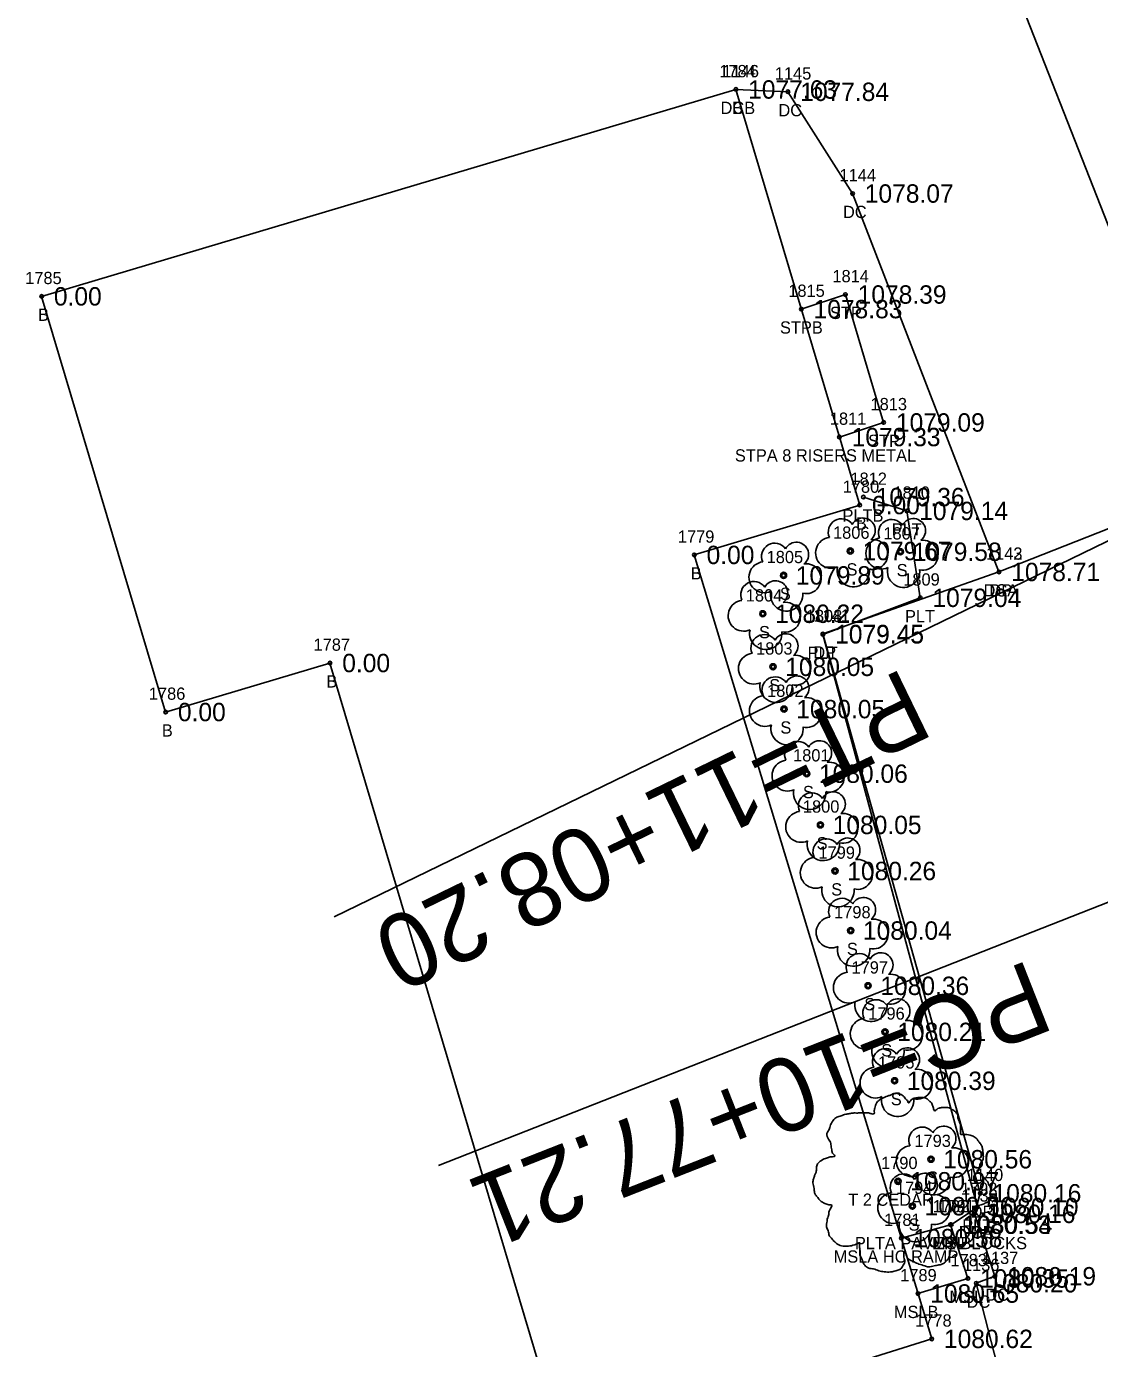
# Model space of a CAD drawing. Extents: x 1578957 to 1581675, y 1115963 to 1120391.
# Drawn here: x 1580313.1 to 1580400.6, y 1116454.6 to 1116562.5 of the extents above; entities that cross this region are included whole.
import ezdxf

# ---------------------------------------------------------------- set-up
doc = ezdxf.new("R2010")
doc.units = 0
for name, color, linetype in [('RD_EX_Bldg', 7, 'Continuous'), ('RD_EX_Bldg_txCode', 7, 'Continuous'), ('RD_EX_BldgApp', 7, 'Continuous'), ('RD_EX_BldgApp_txCode', 7, 'Continuous'), ('RD_EX_Conc', 7, 'Continuous'), ('RD_EX_Conc_txCode', 7, 'Continuous'), ('RD_EX_Driveway', 7, 'Continuous'), ('RD_EX_Driveway_txCode', 7, 'Continuous'), ('RD_EX_Misc', 7, 'Continuous'), ('RD_EX_Misc_txCode', 7, 'Continuous'), ('RD_EX_TX_Bldg_ELEV', 7, 'Continuous'), ('RD_EX_TX_BldgApp_ELEV', 7, 'Continuous'), ('RD_EX_TX_Conc_ELEV', 7, 'Continuous'), ('RD_EX_TX_Driveway_ELEV', 7, 'Continuous'), ('RD_EX_TX_Misc_ELEV', 7, 'Continuous'), ('RD_EX_TX_VEG_ELEV', 7, 'Continuous'), ('RD_EX_VEG', 7, 'Continuous'), ('RD_EX_VEG_txCode', 7, 'Continuous'), ('RD_HC_Data', 7, 'Continuous'), ('RD_SMD_Locator', 7, 'Continuous')]:
    doc.layers.add(name, color=color, linetype=linetype)

msp = doc.modelspace()

# ---------------------------------------------------------------- linework, layer by layer
at = {"layer": 'RD_EX_Bldg'}
msp.add_lwpolyline([(1580357.08, 1116446.01), (1580386.95, 1116455.38), (1580367.58, 1116519.35), (1580381.08, 1116523.42), (1580370.97, 1116557.33), (1580314.32, 1116540.45), (1580324.44, 1116506.53), (1580337.85, 1116510.53), (1580357.08, 1116446.01)], dxfattribs=at)
at = {"layer": 'RD_EX_BldgApp'}
msp.add_lwpolyline([(1580388.54, 1116464.7), (1580390.68, 1116466.14), (1580378.07, 1116512.87), (1580386.01, 1116515.85), (1580384.93, 1116522.94), (1580381.38, 1116524.07)], dxfattribs=at)
at = {"layer": 'RD_EX_Conc'}
for points in [[(1580387.19, 1116579.23), (1580392.87, 1116567.87), (1580401.66, 1116545.49), (1580410.37, 1116525.05)], [(1580392.44, 1116517.96), (1580380.49, 1116548.84), (1580375.22, 1116557.14), (1580370.97, 1116557.33)], [(1580379.42, 1116528.97), (1580383.03, 1116530.16), (1580379.91, 1116540.6), (1580376.31, 1116539.41)], [(1580370.49, 1116423.89), (1580396.99, 1116434.95), (1580390.58, 1116459.92), (1580392.11, 1116460.49), (1580390.43, 1116465.58)]]:
    msp.add_lwpolyline(points, dxfattribs=at)
at = {"layer": 'RD_EX_Driveway'}
msp.add_lwpolyline([(1580390.43, 1116465.58), (1580390.91, 1116467.26), (1580378.07, 1116512.9), (1580392.44, 1116517.96), (1580410.37, 1116525.05), (1580414.46, 1116526.46), (1580421.55, 1116529.73), (1580426.11, 1116533.96)], dxfattribs=at)
at = {"layer": 'RD_EX_Misc'}
msp.add_lwpolyline([(1580384.46, 1116463.6), (1580388.48, 1116464.7), (1580389.9, 1116460.31), (1580385.83, 1116459.08)], dxfattribs=at)
at = {"layer": 'RD_EX_VEG'}
for centre, radius in [((1580380.31, 1116519.67), 0.25), ((1580384.4, 1116519.61), 0.25), ((1580374.86, 1116517.68), 0.25), ((1580373.17, 1116514.55), 0.25), ((1580374, 1116510.22), 0.25), ((1580374.9, 1116506.77), 0.25), ((1580376.75, 1116501.5), 0.25), ((1580377.87, 1116497.32), 0.25), ((1580379.06, 1116493.56), 0.25), ((1580380.34, 1116488.7), 0.25), ((1580381.76, 1116484.19), 0.25), ((1580383.14, 1116480.43), 0.25), ((1580383.92, 1116476.44), 0.25), ((1580386.89, 1116470.04), 0.25), ((1580384.2, 1116468.24), 0.25), ((1580384.19, 1116468.22), 0.0001), ((1580385.37, 1116466.21), 0.25)]:
    msp.add_circle(centre, radius, dxfattribs=at)
for centre, radius, start, end in [((1580379.59, 1116521.22), 1.08, 34.9763, 204.756), ((1580381.35, 1116521.37), 0.995, 308.7626, 152.0467), ((1580383.68, 1116521.16), 1.08, 34.9763, 204.756), ((1580385.45, 1116521.32), 0.995, 308.7626, 152.0467), ((1580378.74, 1116519.52), 1.26, 96.4518, 294.734), ((1580382.84, 1116519.46), 1.26, 96.4518, 294.734), ((1580382.15, 1116519.39), 1.22, 256.5667, 98.1046), ((1580374.14, 1116519.23), 1.08, 34.9763, 204.756), ((1580375.91, 1116519.39), 0.995, 308.7626, 152.0467), ((1580386.24, 1116519.33), 1.22, 256.5667, 98.1046), ((1580373.3, 1116517.53), 1.26, 96.4518, 294.734), ((1580376.7, 1116517.41), 1.22, 256.5667, 98.1046), ((1580380.55, 1116518.07), 1.32, 166.8827, 5.7589), ((1580384.65, 1116518.02), 1.32, 166.8827, 5.7589), ((1580372.45, 1116516.1), 1.08, 34.9763, 204.756), ((1580374.21, 1116516.25), 0.995, 308.7626, 152.0467), ((1580375.11, 1116516.09), 1.32, 166.8827, 5.7589), ((1580371.6, 1116514.39), 1.26, 96.4518, 294.734), ((1580375.01, 1116514.27), 1.22, 256.5667, 98.1046), ((1580373.41, 1116512.95), 1.32, 166.8827, 5.7589), ((1580373.28, 1116511.77), 1.08, 34.9763, 204.756), ((1580375.05, 1116511.93), 0.995, 308.7626, 152.0467), ((1580372.44, 1116510.07), 1.26, 96.4518, 294.734), ((1580375.84, 1116509.94), 1.22, 256.5667, 98.1046), ((1580374.25, 1116508.63), 1.32, 166.8827, 5.7589), ((1580374.18, 1116508.32), 1.08, 34.9763, 204.756), ((1580375.95, 1116508.48), 0.995, 308.7626, 152.0467), ((1580373.34, 1116506.62), 1.26, 96.4518, 294.734), ((1580376.74, 1116506.49), 1.22, 256.5667, 98.1046), ((1580375.15, 1116505.18), 1.32, 166.8827, 5.7589), ((1580376.03, 1116503.05), 1.08, 34.9763, 204.756), ((1580377.79, 1116503.2), 0.995, 308.7626, 152.0467), ((1580375.18, 1116501.34), 1.26, 96.4518, 294.734), ((1580378.59, 1116501.22), 1.22, 256.5667, 98.1046), ((1580376.99, 1116499.9), 1.32, 166.8827, 5.7589), ((1580377.15, 1116498.86), 1.08, 34.9763, 204.756), ((1580378.91, 1116499.02), 0.995, 308.7626, 152.0467), ((1580376.3, 1116497.16), 1.26, 96.4518, 294.734), ((1580379.71, 1116497.04), 1.22, 256.5667, 98.1046), ((1580378.11, 1116495.72), 1.32, 166.8827, 5.7589), ((1580378.34, 1116495.11), 1.08, 34.9763, 204.756), ((1580380.1, 1116495.26), 0.995, 308.7626, 152.0467), ((1580377.49, 1116493.41), 1.26, 96.4518, 294.734), ((1580380.9, 1116493.28), 1.22, 256.5667, 98.1046), ((1580379.3, 1116491.96), 1.32, 166.8827, 5.7589), ((1580379.62, 1116490.25), 1.08, 34.9763, 204.756), ((1580381.38, 1116490.4), 0.995, 308.7626, 152.0467), ((1580378.78, 1116488.54), 1.26, 96.4518, 294.734), ((1580382.18, 1116488.42), 1.22, 256.5667, 98.1046), ((1580380.58, 1116487.1), 1.32, 166.8827, 5.7589), ((1580381.04, 1116485.74), 1.08, 34.9763, 204.756), ((1580382.8, 1116485.9), 0.995, 308.7626, 152.0467), ((1580380.19, 1116484.04), 1.26, 96.4518, 294.734), ((1580383.6, 1116483.92), 1.22, 256.5667, 98.1046), ((1580382, 1116482.6), 1.32, 166.8827, 5.7589), ((1580382.41, 1116481.98), 1.08, 34.9763, 204.756), ((1580384.18, 1116482.13), 0.995, 308.7626, 152.0467), ((1580381.57, 1116480.28), 1.26, 96.4518, 294.734), ((1580384.97, 1116480.15), 1.22, 256.5667, 98.1046), ((1580383.38, 1116478.84), 1.32, 166.8827, 5.7589), ((1580383.2, 1116477.99), 1.08, 34.9763, 204.756), ((1580384.96, 1116478.14), 0.995, 308.7626, 152.0467), ((1580382.36, 1116476.29), 1.26, 96.4518, 294.734), ((1580385.76, 1116476.16), 1.22, 256.5667, 98.1046), ((1580384.17, 1116474.84), 1.32, 166.8827, 5.7589), ((1580386.16, 1116471.59), 1.08, 34.9763, 204.756), ((1580387.93, 1116471.74), 0.995, 308.7626, 152.0467), ((1580385.32, 1116469.89), 1.26, 96.4518, 294.734), ((1580388.73, 1116469.76), 1.22, 256.5667, 98.1046), ((1580384.65, 1116467.76), 1.08, 34.9763, 204.756), ((1580386.42, 1116467.91), 0.995, 308.7626, 152.0467), ((1580387.13, 1116468.44), 1.32, 166.8827, 5.7589), ((1580383.81, 1116466.06), 1.26, 96.4518, 294.734), ((1580387.21, 1116465.93), 1.22, 256.5667, 98.1046), ((1580385.62, 1116464.62), 1.32, 166.8827, 5.7589)]:
    msp.add_arc(centre, radius, start, end, dxfattribs=at)
for points in [[(1580384.33, 1116475.41), (1580384.03, 1116475.43), (1580383.71, 1116475.33), (1580383.46, 1116475.23), (1580383.23, 1116475.16), (1580383.01, 1116475.06), (1580382.71, 1116474.88), (1580382.48, 1116474.68), (1580382.36, 1116474.43), (1580382.31, 1116474.21), (1580382.26, 1116473.93), (1580382.26, 1116473.76), (1580382.13, 1116473.73), (1580381.98, 1116473.76), (1580381.74, 1116473.83), (1580381.49, 1116473.83), (1580381.24, 1116473.83), (1580380.89, 1116473.81), (1580380.54, 1116473.81), (1580380.26, 1116473.76), (1580379.94, 1116473.71), (1580379.56, 1116473.58), (1580379.21, 1116473.46), (1580378.91, 1116473.21), (1580378.66, 1116472.73), (1580378.54, 1116472.38), (1580378.39, 1116472.13), (1580378.54, 1116471.68), (1580378.71, 1116471.33), (1580378.74, 1116471.13), (1580378.81, 1116470.71), (1580378.91, 1116470.48), (1580379.04, 1116470.28), (1580378.96, 1116470.26), (1580378.59, 1116470.21), (1580378.29, 1116470.11), (1580377.86, 1116469.88), (1580377.64, 1116469.66), (1580377.54, 1116469.33), (1580377.51, 1116468.98), (1580377.41, 1116468.78), (1580377.34, 1116468.51), (1580377.31, 1116468.43), (1580377.26, 1116468.11), (1580377.36, 1116467.66), (1580377.39, 1116467.31), (1580377.51, 1116467.08), (1580377.66, 1116466.91), (1580377.84, 1116466.66), (1580378.24, 1116466.43), (1580378.56, 1116466.33), (1580378.76, 1116466.31), (1580378.59, 1116465.81), (1580378.54, 1116465.46), (1580378.41, 1116465.06), (1580378.41, 1116464.99), (1580378.36, 1116464.51), (1580378.51, 1116464.19), (1580378.59, 1116463.81), (1580378.76, 1116463.59), (1580379.04, 1116463.29), (1580379.36, 1116463.06), (1580379.86, 1116462.94), (1580380.26, 1116462.96), (1580380.84, 1116463.14), (1580381.09, 1116463.21), (1580381.06, 1116463.04), (1580381.09, 1116462.66), (1580381.09, 1116462.24), (1580381.24, 1116461.91), (1580381.34, 1116461.64), (1580381.49, 1116461.39), (1580381.81, 1116461.16), (1580382.21, 1116461.09), (1580382.63, 1116460.94), (1580383.08, 1116460.86), (1580383.58, 1116460.84), (1580384.18, 1116460.99), (1580384.46, 1116461.11), (1580384.56, 1116461.29), (1580384.76, 1116461.66), (1580384.71, 1116461.89), (1580384.73, 1116462.49), (1580384.83, 1116462.31), (1580385.01, 1116461.96), (1580385.51, 1116461.66), (1580385.91, 1116461.49), (1580386.38, 1116461.34), (1580386.68, 1116461.26), (1580387.16, 1116461.34), (1580387.53, 1116461.41), (1580387.91, 1116461.54), (1580388.21, 1116461.81), (1580388.38, 1116462.09), (1580388.43, 1116462.36), (1580388.51, 1116462.74), (1580388.56, 1116462.91)], [(1580388.56, 1116462.91), (1580388.48, 1116463.09), (1580388.43, 1116463.34), (1580388.51, 1116463.31), (1580388.68, 1116463.26), (1580388.96, 1116463.14), (1580389.18, 1116463.06), (1580389.51, 1116463.09), (1580389.78, 1116463.19), (1580390.23, 1116463.46), (1580390.51, 1116463.94), (1580390.78, 1116464.34), (1580390.86, 1116464.66), (1580390.81, 1116464.89), (1580390.78, 1116465.39), (1580390.58, 1116465.64), (1580390.53, 1116465.76), (1580390.43, 1116466.16), (1580390.51, 1116466.21), (1580390.78, 1116466.26), (1580391.16, 1116466.38), (1580391.43, 1116466.51), (1580391.66, 1116466.68), (1580391.73, 1116466.91), (1580391.71, 1116467.31), (1580391.76, 1116467.71), (1580391.68, 1116467.86), (1580391.58, 1116468.01), (1580391.51, 1116468.21), (1580391.36, 1116468.36), (1580391.26, 1116468.51), (1580391.16, 1116468.61), (1580391.03, 1116468.76), (1580390.86, 1116468.88), (1580390.71, 1116468.93), (1580390.66, 1116469.08), (1580390.81, 1116469.28), (1580390.86, 1116469.38), (1580390.88, 1116469.61), (1580391.11, 1116469.96), (1580391.16, 1116470.36), (1580391.11, 1116470.78), (1580391.06, 1116471.06), (1580390.91, 1116471.33), (1580390.71, 1116471.58), (1580390.58, 1116471.76), (1580390.41, 1116471.88), (1580390.08, 1116472.01), (1580389.83, 1116472.06), (1580389.48, 1116472.06), (1580389.28, 1116472.11), (1580389.31, 1116472.16), (1580389.31, 1116472.31), (1580389.31, 1116472.58), (1580389.23, 1116473.03), (1580389.08, 1116473.53), (1580389.08, 1116473.56), (1580388.98, 1116473.81), (1580388.76, 1116474.01), (1580388.58, 1116474.11), (1580388.38, 1116474.23), (1580388.13, 1116474.26), (1580387.83, 1116474.26), (1580387.56, 1116474.21), (1580387.36, 1116474.11), (1580387.18, 1116473.98), (1580387.11, 1116474.13), (1580387.01, 1116474.43), (1580386.96, 1116474.58), (1580386.81, 1116474.76), (1580386.58, 1116474.96), (1580386.13, 1116475.08), (1580385.51, 1116475.01), (1580385.21, 1116474.81), (1580385.06, 1116474.63), (1580385.01, 1116474.76), (1580384.81, 1116474.96), (1580384.71, 1116475.13), (1580384.53, 1116475.26), (1580384.38, 1116475.36), (1580384.28, 1116475.41)]]:
    msp.add_spline(points, degree=3, dxfattribs=at)
at = {"layer": 'RD_HC_Data'}
for p, q in [((1580442.27, 1116540.38), (1580338.19, 1116489.82)), ((1580454.72, 1116512.01), (1580346.71, 1116469.53))]:
    msp.add_line(p, q, dxfattribs=at)
at = {"layer": 'RD_SMD_Locator'}
for centre in [(1580370.97, 1116557.33), (1580370.97, 1116557.33), (1580375.22, 1116557.14), (1580380.49, 1116548.84), (1580314.32, 1116540.45), (1580379.91, 1116540.6), (1580376.31, 1116539.41), (1580383.03, 1116530.16), (1580379.42, 1116528.97), (1580381.38, 1116524.07), (1580381.08, 1116523.42), (1580384.93, 1116522.94), (1580380.31, 1116519.67), (1580384.4, 1116519.61), (1580367.58, 1116519.35), (1580374.86, 1116517.68), (1580392.44, 1116517.96), (1580392.44, 1116517.96), (1580386.01, 1116515.85), (1580373.17, 1116514.55), (1580378.07, 1116512.9), (1580378.07, 1116512.87), (1580337.85, 1116510.53), (1580374, 1116510.22), (1580324.44, 1116506.53), (1580374.9, 1116506.77), (1580376.75, 1116501.5), (1580377.87, 1116497.32), (1580379.06, 1116493.56), (1580380.34, 1116488.7), (1580381.76, 1116484.19), (1580383.14, 1116480.43), (1580383.92, 1116476.44), (1580386.89, 1116470.04), (1580384.2, 1116468.24), (1580390.91, 1116467.26), (1580385.37, 1116466.21), (1580390.43, 1116465.58), (1580390.43, 1116465.58), (1580390.68, 1116466.14), (1580388.48, 1116464.7), (1580388.54, 1116464.7), (1580384.46, 1116463.6), (1580389.9, 1116460.31), (1580392.11, 1116460.49), (1580385.83, 1116459.08), (1580390.58, 1116459.92), (1580386.95, 1116455.38)]:
    msp.add_circle(centre, 0.15, dxfattribs=at)

# ---------------------------------------------------------------- texts
at = {"layer": 'RD_EX_Bldg_txCode'}
for s, p in [('1784', (1580369.62, 1116558.33)), ('B', (1580370.66, 1116555.33)), ('1785', (1580312.98, 1116541.45)), ('B', (1580314.02, 1116538.45)), ('1780', (1580379.69, 1116524.42)), ('B', (1580380.77, 1116521.42)), ('1779', (1580366.24, 1116520.35)), ('B', (1580367.28, 1116517.35)), ('1787', (1580336.51, 1116511.53)), ('B', (1580337.55, 1116508.53)), ('1786', (1580323.07, 1116507.53)), ('B', (1580324.13, 1116504.53)), ('1778', (1580385.6, 1116456.38))]:
    msp.add_text(s, height=1, dxfattribs=at).set_placement(p)
at = {"layer": 'RD_EX_BldgApp_txCode'}
for s, p in [('1812', (1580380.32, 1116525.07)), ('1810', (1580383.83, 1116523.94)), ('PLTB', (1580379.67, 1116522.07)), ('PLT', (1580383.69, 1116520.94)), ('1809', (1580384.63, 1116516.85)), ('1808', (1580376.68, 1116513.87)), ('PLT', (1580384.77, 1116513.85)), ('PLT', (1580376.82, 1116510.87)), ('1792', (1580389.33, 1116467.14)), ('1791', (1580387.48, 1116465.7)), ('PLT', (1580389.44, 1116464.14)), ('PLTA PAVER BLOCKS', (1580380.68, 1116462.7))]:
    msp.add_text(s, height=1, dxfattribs=at).set_placement(p)
at = {"layer": 'RD_EX_Conc_txCode'}
for s, p in [('1146', (1580369.88, 1116558.33)), ('1145', (1580374.15, 1116558.14)), ('DCB', (1580369.72, 1116555.33)), ('DC', (1580374.44, 1116555.14)), ('1144', (1580379.43, 1116549.84)), ('DC', (1580379.71, 1116546.84)), ('1814', (1580378.85, 1116541.6)), ('1815', (1580375.25, 1116540.41)), ('STP', (1580378.65, 1116538.6)), ('STPB', (1580374.57, 1116537.41)), ('1813', (1580381.96, 1116531.16)), ('1811', (1580378.64, 1116529.97)), ('STP', (1580381.76, 1116528.16)), ('STPA 8 RISERS METAL', (1580370.89, 1116526.97)), ('1143', (1580391.38, 1116518.96)), ('DCA', (1580391.18, 1116515.96)), ('1138', (1580389.37, 1116466.58)), ('DCB', (1580389.18, 1116463.58)), ('1137', (1580391.04, 1116461.49)), ('1136', (1580389.5, 1116460.92)), ('DC', (1580391.33, 1116458.49)), ('DC', (1580389.8, 1116457.92))]:
    msp.add_text(s, height=1, dxfattribs=at).set_placement(p)
at = {"layer": 'RD_EX_Driveway_txCode'}
for s, p in [('1142', (1580391.38, 1116518.96)), ('DP', (1580391.66, 1116515.96)), ('1141', (1580377.29, 1116513.9)), ('DP', (1580377.29, 1116510.9)), ('1140', (1580389.81, 1116468.26)), ('1139', (1580389.37, 1116466.58)), ('DP', (1580390.13, 1116465.26)), ('DPA', (1580389.16, 1116463.58))]:
    msp.add_text(s, height=1, dxfattribs=at).set_placement(p)
at = {"layer": 'RD_EX_Misc_txCode'}
for s, p in [('1782', (1580387.03, 1116465.7)), ('1781', (1580383.07, 1116464.6)), ('MSL', (1580386.98, 1116462.7)), ('MSLA HC RAMP', (1580378.95, 1116461.6)), ('1783', (1580388.48, 1116461.31)), ('1789', (1580384.38, 1116460.08)), ('MSL', (1580388.4, 1116458.31)), ('MSLB', (1580383.86, 1116457.08))]:
    msp.add_text(s, height=1, dxfattribs=at).set_placement(p)
at = {"layer": 'RD_EX_TX_Bldg_ELEV'}
for s, p in [('1077.63', (1580371.97, 1116556.58)), ('0.00', (1580315.32, 1116539.7)), ('0.00', (1580382.08, 1116522.67)), ('0.00', (1580368.58, 1116518.6)), ('0.00', (1580338.85, 1116509.78)), ('0.00', (1580325.44, 1116505.78)), ('1080.62', (1580387.95, 1116454.63))]:
    msp.add_text(s, height=1.5, dxfattribs=at).set_placement(p)
at = {"layer": 'RD_EX_TX_BldgApp_ELEV'}
for s, p in [('1079.36', (1580382.38, 1116523.32)), ('1079.14', (1580385.93, 1116522.19)), ('1079.04', (1580387.01, 1116515.1)), ('1079.45', (1580379.07, 1116512.12)), ('1080.10', (1580391.68, 1116465.39)), ('1080.54', (1580389.54, 1116463.95))]:
    msp.add_text(s, height=1.5, dxfattribs=at).set_placement(p)
at = {"layer": 'RD_EX_TX_Conc_ELEV'}
for s, p in [('1077.63', (1580371.97, 1116556.58)), ('1077.84', (1580376.22, 1116556.39)), ('1078.07', (1580381.49, 1116548.09)), ('1078.39', (1580380.91, 1116539.85)), ('1078.83', (1580377.31, 1116538.66)), ('1079.09', (1580384.03, 1116529.41)), ('1079.33', (1580380.42, 1116528.22)), ('1078.71', (1580393.44, 1116517.21)), ('1080.16', (1580391.43, 1116464.83)), ('1080.20', (1580391.58, 1116459.17)), ('1080.19', (1580393.11, 1116459.74))]:
    msp.add_text(s, height=1.5, dxfattribs=at).set_placement(p)
at = {"layer": 'RD_EX_TX_Driveway_ELEV'}
for s, p in [('1078.71', (1580393.44, 1116517.21)), ('1079.45', (1580379.07, 1116512.15)), ('1080.16', (1580391.91, 1116466.51)), ('1080.16', (1580391.43, 1116464.83))]:
    msp.add_text(s, height=1.5, dxfattribs=at).set_placement(p)
at = {"layer": 'RD_EX_TX_Misc_ELEV'}
for s, p in [('1080.53', (1580389.48, 1116463.95)), ('1080.58', (1580385.46, 1116462.85)), ('1080.35', (1580390.9, 1116459.56)), ('1080.65', (1580386.83, 1116458.33))]:
    msp.add_text(s, height=1.5, dxfattribs=at).set_placement(p)
at = {"layer": 'RD_EX_TX_VEG_ELEV'}
for s, p in [('1079.67', (1580381.31, 1116518.92)), ('1079.58', (1580385.4, 1116518.86)), ('1079.89', (1580375.86, 1116516.93)), ('1080.22', (1580374.17, 1116513.8)), ('1080.05', (1580375, 1116509.47)), ('1080.05', (1580375.9, 1116506.02)), ('1080.06', (1580377.75, 1116500.75)), ('1080.05', (1580378.87, 1116496.57)), ('1080.26', (1580380.06, 1116492.81)), ('1080.04', (1580381.34, 1116487.95)), ('1080.36', (1580382.76, 1116483.44)), ('1080.21', (1580384.14, 1116479.68)), ('1080.39', (1580384.92, 1116475.69)), ('1080.56', (1580387.89, 1116469.29)), ('1080.97', (1580385.2, 1116467.49)), ('1080.56', (1580386.37, 1116465.46))]:
    msp.add_text(s, height=1.5, dxfattribs=at).set_placement(p)
at = {"layer": 'RD_EX_VEG_txCode'}
for s, p in [('1806', (1580378.9, 1116520.67)), ('1807', (1580383.01, 1116520.61)), ('1805', (1580373.48, 1116518.68)), ('S', (1580380, 1116517.67)), ('S', (1580384.09, 1116517.61)), ('1804', (1580371.78, 1116515.55)), ('S', (1580374.56, 1116515.68)), ('S', (1580372.86, 1116512.55)), ('1803', (1580372.62, 1116511.22)), ('1802', (1580373.52, 1116507.77)), ('S', (1580373.69, 1116508.22)), ('S', (1580374.6, 1116504.77)), ('1801', (1580375.64, 1116502.5)), ('S', (1580376.44, 1116499.5)), ('1800', (1580376.44, 1116498.32)), ('S', (1580377.56, 1116495.32)), ('1799', (1580377.71, 1116494.56)), ('S', (1580378.75, 1116491.56)), ('1798', (1580378.99, 1116489.7)), ('S', (1580380.03, 1116486.7)), ('1797', (1580380.41, 1116485.19)), ('S', (1580381.45, 1116482.19)), ('1796', (1580381.77, 1116481.43)), ('S', (1580382.83, 1116478.43)), ('1795', (1580382.57, 1116477.44)), ('S', (1580383.61, 1116474.44)), ('1793', (1580385.54, 1116471.04)), ('1790', (1580382.82, 1116469.24)), ('S', (1580386.58, 1116468.04)), ('1794', (1580384.03, 1116467.21)), ('T 2 CEDAR', (1580380.14, 1116466.24)), ('S', (1580385.07, 1116464.21))]:
    msp.add_text(s, height=1, dxfattribs=at).set_placement(p)
at = {"layer": 'RD_HC_Data'}
for s, rotation, p in [('PT=11+08.20', 205.9095, (1580384.68, 1116510.18)), ('PC=10+77.21', 201.4709, (1580394.96, 1116486.36))]:
    msp.add_text(s, height=6, rotation=rotation, dxfattribs=at).set_placement(p)

doc.saveas('drawing.dxf')
